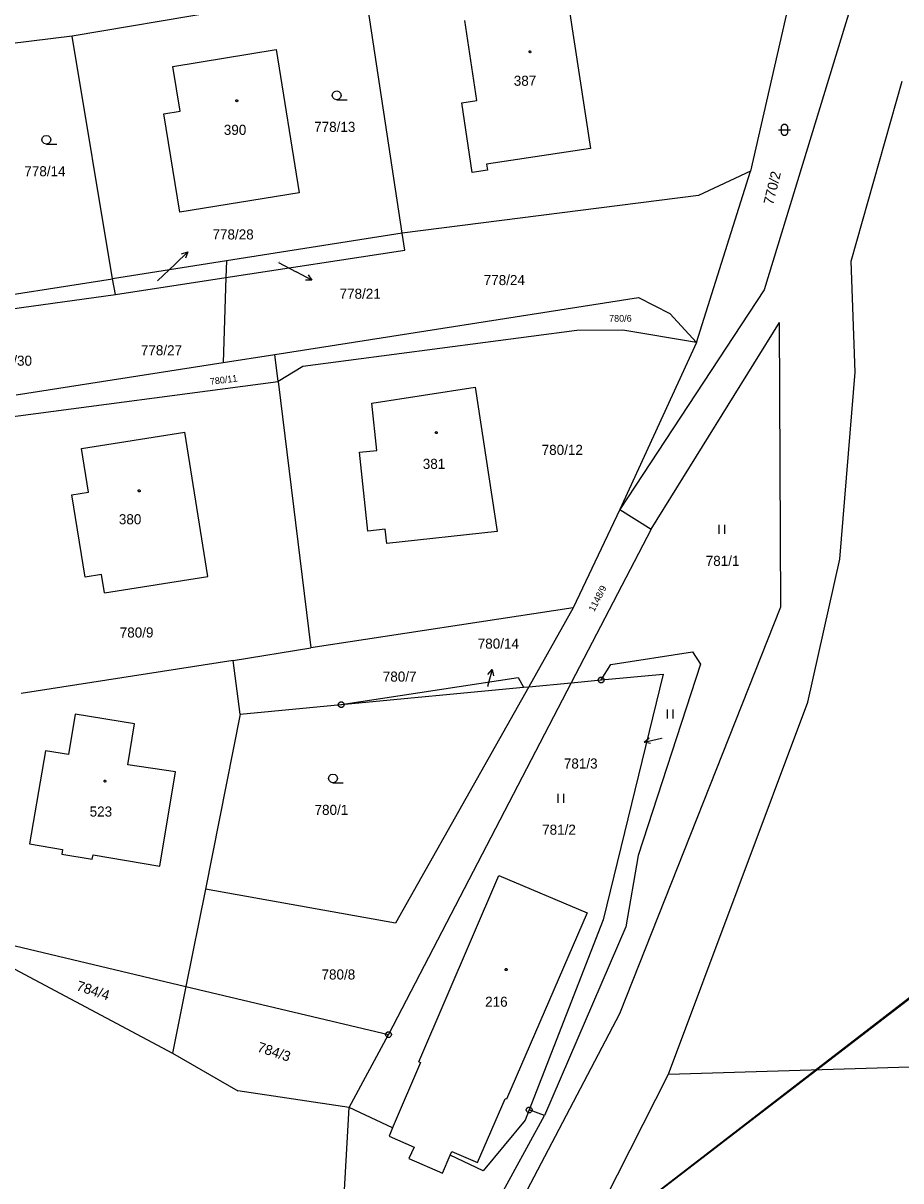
# Model space of a CAD drawing. Extents: x -747792 to -745414, y -1093712 to -1091463.
# Drawn here: x -745963.3 to -745889.3, y -1091690.6 to -1091593 of the extents above; entities that cross this region are included whole.
import ezdxf

# ---------------------------------------------------------------- set-up
doc = ezdxf.new("R2010")
doc.units = 0
for name, color, linetype in [('Budovy', 7, 'Continuous'), ('Doplňkové značky', 7, 'Continuous'), ('Doplňující texty', 7, 'Continuous'), ('Koleje_dopravní prvky', 7, 'Continuous'), ('Ploty_opěrné zdi', 7, 'Continuous'), ('Stromy_porost', 7, 'Continuous'), ('Značky IS', 7, 'Continuous')]:
    doc.layers.add(name, color=color, linetype=linetype)

msp = doc.modelspace()

# ---------------------------------------------------------------- linework, layer by layer
at = {"layer": 'Budovy'}
for points in [[(-745936.87, -1091599.43), (-745937.06, -1091599.38), (-745937.195, -1091599.24), (-745937.245, -1091599.055), (-745937.195, -1091598.87), (-745937.06, -1091598.73), (-745936.87, -1091598.68), (-745936.68, -1091598.73), (-745936.545, -1091598.87), (-745936.495, -1091599.055), (-745936.545, -1091599.24), (-745936.68, -1091599.38), (-745936.87, -1091599.43), (-745935.995, -1091599.43)], [(-745899.6, -1091601.96), (-745898.965, -1091601.96), (-745898.6, -1091601.96)], [(-745961.36, -1091603.17), (-745961.55, -1091603.12), (-745961.685, -1091602.98), (-745961.735, -1091602.795), (-745961.685, -1091602.61), (-745961.55, -1091602.47), (-745961.36, -1091602.42), (-745961.17, -1091602.47), (-745961.035, -1091602.61), (-745960.985, -1091602.795), (-745961.035, -1091602.98), (-745961.17, -1091603.12), (-745961.36, -1091603.17), (-745960.485, -1091603.17)], [(-745904.63, -1091635.28), (-745904.63, -1091636.03)], [(-745904.13, -1091636.03), (-745904.13, -1091635.28)], [(-745908.99, -1091650.85), (-745908.99, -1091651.6)], [(-745908.49, -1091651.6), (-745908.49, -1091650.85)], [(-745937.19, -1091657.03), (-745937.38, -1091656.98), (-745937.515, -1091656.84), (-745937.565, -1091656.655), (-745937.515, -1091656.47), (-745937.38, -1091656.33), (-745937.19, -1091656.28), (-745937, -1091656.33), (-745936.865, -1091656.47), (-745936.815, -1091656.655), (-745936.865, -1091656.84), (-745937, -1091656.98), (-745937.19, -1091657.03), (-745936.315, -1091657.03)], [(-745918.22, -1091657.95), (-745918.22, -1091658.7)], [(-745917.72, -1091658.7), (-745917.72, -1091657.95)]]:
    msp.add_lwpolyline(points, dxfattribs=at)
msp.add_lwpolyline([(-745899.35, -1091601.71), (-745899.3, -1091601.565), (-745899.175, -1091601.475), (-745899.02, -1091601.475), (-745898.895, -1091601.565), (-745898.845, -1091601.71), (-745898.845, -1091602.21), (-745898.895, -1091602.355), (-745899.02, -1091602.445), (-745899.175, -1091602.445), (-745899.3, -1091602.355), (-745899.35, -1091602.21)], close=True, dxfattribs=at)
at = {"layer": 'Doplňkové značky'}
for points in [[(-745949.429, -1091612.24), (-745950.51, -1091613.28)], [(-745949.962, -1091612.407), (-745949.429, -1091612.24), (-745949.616, -1091612.767)], [(-745951.99, -1091614.7), (-745950.51, -1091613.28)], [(-745941.77, -1091613.14), (-745940.28, -1091613.94)], [(-745938.957, -1091614.646), (-745940.28, -1091613.94)], [(-745939.28, -1091614.19), (-745938.957, -1091614.646), (-745939.516, -1091614.631)], [(-745923.763, -1091647.464), (-745924.16, -1091648.91)], [(-745924.136, -1091647.879), (-745923.763, -1091647.464), (-745923.654, -1091648.012)], [(-745910.402, -1091653.721), (-745910.944, -1091653.585), (-745910.51, -1091653.232)], [(-745910.944, -1091653.585), (-745909.48, -1091653.26)]]:
    msp.add_lwpolyline(points, dxfattribs=at)
at = {"layer": 'Doplňující texty'}
for points in [[(-745914.485, -1091648.11), (-745914.36, -1091648.205), (-745914.31, -1091648.35), (-745914.36, -1091648.495), (-745914.485, -1091648.59), (-745914.635, -1091648.59), (-745914.76, -1091648.495), (-745914.81, -1091648.35), (-745914.76, -1091648.205), (-745914.635, -1091648.11)], [(-745936.415, -1091650.19), (-745936.29, -1091650.285), (-745936.24, -1091650.43), (-745936.29, -1091650.575), (-745936.415, -1091650.67), (-745936.565, -1091650.67), (-745936.69, -1091650.575), (-745936.74, -1091650.43), (-745936.69, -1091650.285), (-745936.565, -1091650.19)], [(-745932.425, -1091678.01), (-745932.3, -1091678.105), (-745932.25, -1091678.25), (-745932.3, -1091678.395), (-745932.425, -1091678.49), (-745932.575, -1091678.49), (-745932.7, -1091678.395), (-745932.75, -1091678.25), (-745932.7, -1091678.105), (-745932.575, -1091678.01)], [(-745920.565, -1091684.37), (-745920.44, -1091684.465), (-745920.39, -1091684.61), (-745920.44, -1091684.755), (-745920.565, -1091684.85), (-745920.715, -1091684.85), (-745920.84, -1091684.755), (-745920.89, -1091684.61), (-745920.84, -1091684.465), (-745920.715, -1091684.37)]]:
    msp.add_lwpolyline(points, close=True, dxfattribs=at)
for points in [[(-745914.585, -1091648.35), (-745914.535, -1091648.35)], [(-745936.515, -1091650.43), (-745936.465, -1091650.43)], [(-745932.525, -1091678.25), (-745932.475, -1091678.25)], [(-745920.665, -1091684.61), (-745920.615, -1091684.61)]]:
    msp.add_lwpolyline(points, dxfattribs=at)
at = {"layer": 'Ploty_opěrné zdi'}
for points in [[(-745920.56, -1091595.285), (-745920.51, -1091595.295), (-745920.485, -1091595.34), (-745920.475, -1091595.37), (-745920.485, -1091595.415), (-745920.525, -1091595.45), (-745920.56, -1091595.455), (-745920.605, -1091595.44), (-745920.635, -1091595.41), (-745920.645, -1091595.37), (-745920.635, -1091595.325), (-745920.595, -1091595.29)], [(-745945.3, -1091599.415), (-745945.25, -1091599.425), (-745945.225, -1091599.47), (-745945.215, -1091599.5), (-745945.225, -1091599.545), (-745945.265, -1091599.58), (-745945.3, -1091599.585), (-745945.345, -1091599.57), (-745945.375, -1091599.54), (-745945.385, -1091599.5), (-745945.375, -1091599.455), (-745945.335, -1091599.42)], [(-745928.47, -1091627.405), (-745928.42, -1091627.415), (-745928.395, -1091627.46), (-745928.385, -1091627.49), (-745928.395, -1091627.535), (-745928.435, -1091627.57), (-745928.47, -1091627.575), (-745928.515, -1091627.56), (-745928.545, -1091627.53), (-745928.555, -1091627.49), (-745928.545, -1091627.445), (-745928.505, -1091627.41)], [(-745953.53, -1091632.315), (-745953.48, -1091632.325), (-745953.455, -1091632.37), (-745953.445, -1091632.4), (-745953.455, -1091632.445), (-745953.495, -1091632.48), (-745953.53, -1091632.485), (-745953.575, -1091632.47), (-745953.605, -1091632.44), (-745953.615, -1091632.4), (-745953.605, -1091632.355), (-745953.565, -1091632.32)], [(-745956.42, -1091656.795), (-745956.37, -1091656.805), (-745956.345, -1091656.85), (-745956.335, -1091656.88), (-745956.345, -1091656.925), (-745956.385, -1091656.96), (-745956.42, -1091656.965), (-745956.465, -1091656.95), (-745956.495, -1091656.92), (-745956.505, -1091656.88), (-745956.495, -1091656.835), (-745956.455, -1091656.8)], [(-745922.58, -1091672.685), (-745922.53, -1091672.695), (-745922.505, -1091672.74), (-745922.495, -1091672.77), (-745922.505, -1091672.815), (-745922.545, -1091672.85), (-745922.58, -1091672.855), (-745922.625, -1091672.84), (-745922.655, -1091672.81), (-745922.665, -1091672.77), (-745922.655, -1091672.725), (-745922.615, -1091672.69)]]:
    msp.add_lwpolyline(points, close=True, dxfattribs=at)
at = {"layer": 'Stromy_porost'}
for points in [[(-745889.97, -1091579.94), (-745900.82, -1091615.45)], [(-745896.35, -1091580.83), (-745901.96, -1091605.44)], [(-745934.49, -1091589.87), (-745959.19, -1091594.06)], [(-745931.35, -1091610.67), (-745934.49, -1091589.87)], [(-745917.32, -1091591.42), (-745915.45, -1091603.54)], [(-745925.04, -1091599.49), (-745926.06, -1091592.73)], [(-745959.19, -1091594.06), (-745978.41, -1091596.41)], [(-745955.77, -1091614.51), (-745959.19, -1091594.06)], [(-745950.69, -1091596.61), (-745941.99, -1091595.19)], [(-745941.99, -1091595.19), (-745940.04, -1091607.28)], [(-745950.08, -1091600.38), (-745950.69, -1091596.61)], [(-745893.47, -1091613.02), (-745889.18, -1091597.85)], [(-745926.33, -1091599.69), (-745925.04, -1091599.49)], [(-745925.45, -1091605.56), (-745926.33, -1091599.69)], [(-745951.45, -1091600.6), (-745950.08, -1091600.38)], [(-745950.09, -1091608.91), (-745951.45, -1091600.6)], [(-745915.45, -1091603.54), (-745924.23, -1091604.86)], [(-745924.23, -1091604.86), (-745924.16, -1091605.36)], [(-745924.16, -1091605.36), (-745925.45, -1091605.56)], [(-745906.53, -1091619.88), (-745901.96, -1091605.44)], [(-745901.96, -1091605.44), (-745906.36, -1091607.5)], [(-745940.04, -1091607.28), (-745950.09, -1091608.91)], [(-745906.36, -1091607.5), (-745931.35, -1091610.67)], [(-745931.35, -1091610.67), (-745946.18, -1091613)], [(-745931.13, -1091612.11), (-745931.35, -1091610.67)], [(-745946.22, -1091614.42), (-745931.13, -1091612.11)], [(-745946.18, -1091613), (-745955.77, -1091614.51)], [(-745946.18, -1091613), (-745946.22, -1091614.42)], [(-745893.15, -1091622.38), (-745893.47, -1091613.02)], [(-745968.77, -1091616.55), (-745955.77, -1091614.51)], [(-745955.54, -1091615.85), (-745955.77, -1091614.51)], [(-745955.54, -1091615.85), (-745946.22, -1091614.42)], [(-745946.22, -1091614.42), (-745946.44, -1091621.58)], [(-745900.82, -1091615.45), (-745912.99, -1091633.97)], [(-745968.78, -1091617.68), (-745955.54, -1091615.85)], [(-745942.09, -1091620.9), (-745911.4, -1091616.09)], [(-745911.4, -1091616.09), (-745908.77, -1091617.45)], [(-745908.77, -1091617.45), (-745906.53, -1091619.88)], [(-745910.34, -1091635.63), (-745899.53, -1091618.19)], [(-745899.41, -1091642.18), (-745899.53, -1091618.19)], [(-745916.62, -1091618.88), (-745939.73, -1091621.92)], [(-745912.73, -1091618.86), (-745916.62, -1091618.88)], [(-745906.53, -1091619.88), (-745912.73, -1091618.86)], [(-745906.53, -1091619.88), (-745912.99, -1091633.97)], [(-745963.91, -1091624.31), (-745946.44, -1091621.58)], [(-745946.44, -1091621.58), (-745942.09, -1091620.9)], [(-745941.81, -1091623.17), (-745942.09, -1091620.9)], [(-745939.73, -1091621.92), (-745941.81, -1091623.17)], [(-745894.42, -1091638.17), (-745893.15, -1091622.38)], [(-745965.23, -1091626.27), (-745941.81, -1091623.17)], [(-745941.81, -1091623.17), (-745939.06, -1091645.64)], [(-745933.92, -1091625), (-745925.2, -1091623.66)], [(-745925.2, -1091623.66), (-745923.34, -1091635.84)], [(-745933.49, -1091628.99), (-745933.92, -1091625)], [(-745958.41, -1091628.82), (-745949.68, -1091627.46)], [(-745947.73, -1091639.62), (-745949.68, -1091627.46)], [(-745957.82, -1091632.52), (-745958.41, -1091628.82)], [(-745934.96, -1091629.15), (-745933.49, -1091628.99)], [(-745934.24, -1091635.8), (-745934.96, -1091629.15)], [(-745959.21, -1091632.74), (-745957.82, -1091632.52)], [(-745958.1, -1091639.68), (-745959.21, -1091632.74)], [(-745912.99, -1091633.97), (-745916.92, -1091642.28)], [(-745912.99, -1091633.97), (-745910.34, -1091635.63)], [(-745932.77, -1091635.64), (-745934.24, -1091635.8)], [(-745932.64, -1091636.85), (-745932.77, -1091635.64)], [(-745923.34, -1091635.84), (-745932.64, -1091636.85)], [(-745910.34, -1091635.63), (-745917.08, -1091648.59)], [(-745897.14, -1091650.23), (-745894.42, -1091638.17)], [(-745956.72, -1091639.46), (-745958.1, -1091639.68)], [(-745956.47, -1091641), (-745956.72, -1091639.46)], [(-745956.47, -1091641), (-745947.73, -1091639.62)], [(-745916.92, -1091642.28), (-745939.06, -1091645.64)], [(-745916.92, -1091642.28), (-745920.67, -1091648.93)], [(-745912.98, -1091676.47), (-745899.41, -1091642.18)], [(-745945.61, -1091646.72), (-745939.06, -1091645.64)], [(-745914.56, -1091648.35), (-745913.74, -1091647.04), (-745906.85, -1091645.98), (-745906.19, -1091647.02), (-745911.45, -1091663.16), (-745912.47, -1091669.18), (-745919.33, -1091685.08)], [(-745945.61, -1091646.72), (-745963.48, -1091649.5)], [(-745945.01, -1091651.24), (-745945.61, -1091646.72)], [(-745914.56, -1091648.35), (-745909.32, -1091647.86)], [(-745909.32, -1091647.86), (-745914.4, -1091668.59)], [(-745936.49, -1091650.43), (-745921.55, -1091648.14), (-745921.12, -1091648.97)], [(-745936.49, -1091650.43), (-745921.12, -1091648.97)], [(-745917.08, -1091648.59), (-745932.5, -1091678.25)], [(-745920.67, -1091648.93), (-745931.9, -1091668.86)], [(-745921.12, -1091648.97), (-745920.67, -1091648.93)], [(-745920.67, -1091648.93), (-745917.08, -1091648.59)], [(-745917.08, -1091648.59), (-745914.56, -1091648.35)], [(-745945.01, -1091651.24), (-745936.49, -1091650.43)], [(-745908.88, -1091681.58), (-745897.14, -1091650.23)], [(-745958.94, -1091651.23), (-745959.49, -1091654.63)], [(-745953.94, -1091652.04), (-745958.94, -1091651.23)], [(-745945.01, -1091651.24), (-745947.95, -1091666)], [(-745954.5, -1091655.51), (-745953.94, -1091652.04)], [(-745961.43, -1091654.32), (-745962.78, -1091662.18)], [(-745959.49, -1091654.63), (-745961.43, -1091654.32)], [(-745950.47, -1091656.11), (-745954.5, -1091655.51)], [(-745951.79, -1091664.05), (-745950.47, -1091656.11)], [(-745962.78, -1091662.18), (-745960, -1091662.65)], [(-745960, -1091662.65), (-745960.06, -1091663.03)], [(-745960.06, -1091663.03), (-745957.49, -1091663.47)], [(-745957.49, -1091663.47), (-745957.42, -1091663.09)], [(-745957.42, -1091663.09), (-745951.79, -1091664.05)], [(-745929.93, -1091680.54), (-745923.19, -1091664.83)], [(-745923.19, -1091664.83), (-745915.75, -1091667.99)], [(-745947.95, -1091666), (-745949.59, -1091674.19)], [(-745931.9, -1091668.86), (-745947.95, -1091666)], [(-745977.84, -1091667.47), (-745949.59, -1091674.19)], [(-745915.75, -1091667.99), (-745922.55, -1091683.71)], [(-745914.4, -1091668.59), (-745920.64, -1091684.61)], [(-745964.51, -1091672.48), (-745950.71, -1091679.81)], [(-745949.59, -1091674.19), (-745950.71, -1091679.81)], [(-745949.59, -1091674.19), (-745932.5, -1091678.25)], [(-745925.92, -1091701.12), (-745912.98, -1091676.47)], [(-745935.82, -1091684.4), (-745932.5, -1091678.25)], [(-745950.71, -1091679.81), (-745945.21, -1091683)], [(-745908.88, -1091681.58), (-745861.66, -1091680.15)], [(-745929.93, -1091680.54), (-745929.79, -1091680.61), (-745932.1, -1091685.98), (-745932.16, -1091686.13)], [(-745919.62, -1091702.79), (-745908.88, -1091681.58)], [(-745935.82, -1091684.4), (-745945.21, -1091683)], [(-745927.3, -1091688.43), (-745927.16, -1091688.11), (-745924.99, -1091689.04), (-745922.67, -1091683.67)], [(-745922.55, -1091683.71), (-745922.67, -1091683.67)], [(-745936.41, -1091694.84), (-745935.82, -1091684.4)], [(-745932.16, -1091686.13), (-745935.82, -1091684.4)], [(-745927.27, -1091699.58), (-745919.33, -1091685.08)], [(-745920.64, -1091684.61), (-745920.97, -1091685.46)], [(-745919.33, -1091685.08), (-745920.64, -1091684.61)], [(-745920.97, -1091685.46), (-745924.51, -1091689.75)], [(-745932.16, -1091686.13), (-745932.45, -1091686.82), (-745930.34, -1091687.75), (-745930.78, -1091688.71), (-745927.95, -1091689.94), (-745927.3, -1091688.43)], [(-745924.51, -1091689.75), (-745927.3, -1091688.43)]]:
    msp.add_lwpolyline(points, dxfattribs=at)
at = {"layer": 'Značky IS'}
for points in [[(-745912.999, -1091693.977), (-745803.42, -1091609.82), (-745859.597, -1091652.964)], [(-745959.66, -1091729.93), (-745869.11, -1091660.16), (-745915.771, -1091696.113)]]:
    msp.add_lwpolyline(points, dxfattribs=at)

# ---------------------------------------------------------------- texts
at = {"layer": 'Doplňkové značky'}
for s, p in [('778/28', (-745947.35, -1091611.2)), ('778/21', (-745936.63, -1091616.2)), ('778/30', (-745966.05, -1091621.85)), ('780/14', (-745924.974, -1091645.71)), ('781/3', (-745917.709, -1091655.82))]:
    msp.add_text(s, height=0.85, dxfattribs=at).set_placement(p)
at = {"layer": 'Koleje_dopravní prvky'}
for s, height, p in [('387', 0.85, (-745921.934, -1091598.24)), ('390', 0.85, (-745946.394, -1091602.38)), ('778/13', 0.85, (-745938.774, -1091602.13)), ('778/14', 0.85, (-745963.22, -1091605.87)), ('778/24', 0.85, (-745924.471, -1091615.05)), ('780/6', 0.57, (-745913.896, -1091618.14)), ('778/27', 0.85, (-745953.391, -1091620.97)), ('780/12', 0.85, (-745919.581, -1091629.37)), ('381', 0.85, (-745929.61, -1091630.55)), ('380', 0.85, (-745955.247, -1091635.22)), ('781/1', 0.85, (-745905.742, -1091638.73)), ('780/9', 0.85, (-745955.173, -1091644.77)), ('780/7', 0.85, (-745932.983, -1091648.49)), ('780/14', 0.05, (-745924.23, -1091648.94)), ('781/3', 0.05, (-745909.51, -1091653.26)), ('523', 0.85, (-745957.711, -1091659.87)), ('780/1', 0.85, (-745938.739, -1091659.73)), ('781/2', 0.85, (-745919.543, -1091661.4)), ('780/8', 0.85, (-745938.153, -1091673.61)), ('216', 0.85, (-745924.35, -1091675.91))]:
    msp.add_text(s, height=height, dxfattribs=at).set_placement(p)
for s, height, rotation, p in [('770/2', 0.85, 76.37527, (-745900.057, -1091608.338)), ('778/21', 0.05, 9.85487, (-745941.88, -1091613.159)), ('778/28', 0.05, 10.08406, (-745952.111, -1091614.721)), ('780/11', 0.57, 7.39116, (-745947.534, -1091623.478)), ('1148/9', 0.57, 62.68158, (-745915.151, -1091642.639)), ('784/4', 0.85, 341.88392, (-745958.895, -1091674.498)), ('784/3', 0.85, 341.88392, (-745943.636, -1091679.665))]:
    msp.add_text(s, height=height, rotation=rotation, dxfattribs=at).set_placement(p)

doc.saveas('drawing.dxf')
